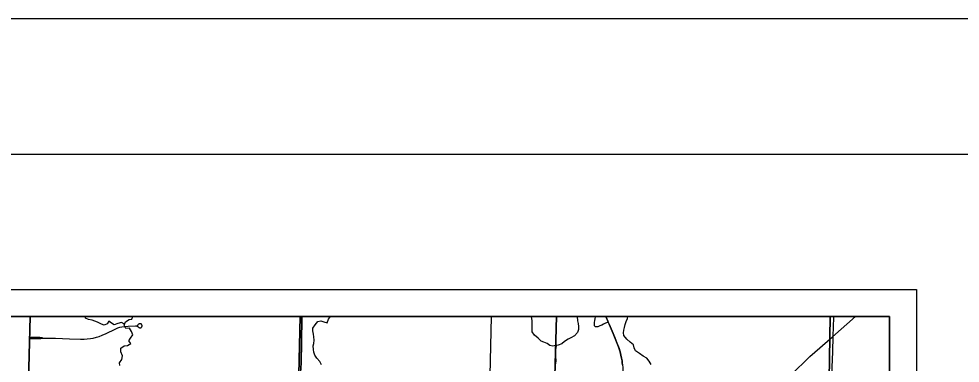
# Model space of a CAD drawing. Extents: x 0 to 34, y 0 to 22.
# Drawn here: x 5.686 to 9.161, y 20.728 to 22 of the extents above; entities that cross this region are included whole.
import ezdxf

# ---------------------------------------------------------------- set-up
doc = ezdxf.new("R2010")
doc.units = 0
for name, color, linetype in [('GM_X_City_Street', 7, 'Continuous'), ('GM_X_County_Road', 7, 'Continuous'), ('GM_X_County_Text', 7, 'Continuous'), ('GM_X_Minor_River', 7, 'Continuous'), ('GM_X_Rail_Line', 7, 'Continuous'), ('GM_X_Rail_Line_Text', 7, 'Continuous'), ('GM_X_State_Route', 7, 'Continuous'), ('GM_X_Township_Road', 7, 'Continuous'), ('GM_X_US_Route', 7, 'Continuous'), ('SH_Border', 7, 'Continuous'), ('SH_Cut_Line', 7, 'Continuous'), ('SH_Data', 7, 'Continuous')]:
    doc.layers.add(name, color=color, linetype=linetype)

msp = doc.modelspace()

# ---------------------------------------------------------------- linework, layer by layer
at = {"layer": 'GM_X_City_Street'}
msp.add_lwpolyline([(7.8621, 20.8797), (7.8525, 20.875), (7.8453, 20.8714), (7.8385, 20.8684), (7.8317, 20.8655), (7.8235, 20.8624), (7.8205, 20.8617), (7.8186, 20.8615), (7.8168, 20.8617), (7.8151, 20.8623), (7.8136, 20.8634), (7.8127, 20.8642), (7.8118, 20.8658), (7.8112, 20.8676), (7.811, 20.8701), (7.8117, 20.8775), (7.8129, 20.886), (7.8141, 20.8921), (7.8157, 20.8993), (7.8159, 20.9)], dxfattribs=at)
at = {"layer": 'GM_X_County_Road'}
for points in [[(5.728, 20.8733), (5.7285, 20.8951), (5.7287, 20.9)], [(6.7268, 20.6344), (6.7274, 20.6579), (6.7277, 20.6827), (6.7279, 20.7033), (6.7285, 20.7343), (6.7298, 20.7995), (6.7318, 20.9)], [(8.6917, 20.7893), (8.6923, 20.8074), (8.6928, 20.8286), (8.6938, 20.8609), (8.6949, 20.8975), (8.695, 20.9)], [(5.7265, 20.8192), (5.7266, 20.8243), (5.7272, 20.8423), (5.7278, 20.8634), (5.728, 20.8733)], [(5.7158, 20.4096), (5.7167, 20.44), (5.7175, 20.476), (5.719, 20.5313), (5.7198, 20.5604), (5.7218, 20.6219), (5.7228, 20.6641), (5.7237, 20.702), (5.7249, 20.7536), (5.7265, 20.8192)], [(8.6799, 20.4531), (8.6802, 20.4556), (8.6804, 20.458), (8.6808, 20.4794), (8.6812, 20.4947), (8.6817, 20.5074), (8.6832, 20.5453), (8.6835, 20.5639), (8.6855, 20.6124), (8.6865, 20.6422), (8.6876, 20.6788), (8.6888, 20.713), (8.6911, 20.7702), (8.6917, 20.7893)]]:
    msp.add_lwpolyline(points, dxfattribs=at)
at = {"layer": 'GM_X_County_Text'}
for points in [[(6.7277, 20.7038), (6.7283, 20.7349), (6.7295, 20.8001), (6.7316, 20.9), (2.1, 20.9)], [(8.9, 16.3981), (8.9, 20.9), (6.7316, 20.9), (6.7295, 20.8001), (6.7283, 20.7349), (6.7277, 20.7038)]]:
    msp.add_lwpolyline(points, dxfattribs=at)
at = {"layer": 'GM_X_Minor_River'}
for points in [[(6.0771, 20.8723), (6.0653, 20.8783), (6.0523, 20.874), (6.039, 20.87), (6.0285, 20.8759), (6.0188, 20.8833), (6.0121, 20.8736), (6.0018, 20.8685), (5.992, 20.8721), (5.9774, 20.8788), (5.9676, 20.8836), (5.9574, 20.8872), (5.9434, 20.8886), (5.9321, 20.8941), (5.9313, 20.9)], [(6.0592, 20.7197), (6.0583, 20.7296), (6.0669, 20.7412), (6.0694, 20.7552), (6.0629, 20.7701), (6.0627, 20.7834), (6.075, 20.7915), (6.0872, 20.7928), (6.0995, 20.8002), (6.0921, 20.8106), (6.0991, 20.8203), (6.1077, 20.833), (6.1026, 20.8449), (6.0945, 20.8572), (6.0812, 20.8563), (6.0754, 20.8678), (6.0802, 20.8803), (6.0936, 20.8895), (6.1031, 20.8908), (6.1078, 20.9)], [(6.804, 20.7212), (6.7978, 20.7342), (6.7871, 20.7458), (6.7793, 20.7574), (6.7754, 20.7688), (6.7737, 20.7784), (6.7728, 20.7913), (6.7752, 20.8011), (6.777, 20.8124), (6.7753, 20.8246), (6.774, 20.8345), (6.772, 20.8475), (6.7714, 20.857), (6.7803, 20.8693), (6.7908, 20.8816), (6.8019, 20.8848), (6.812, 20.8808), (6.8241, 20.8772), (6.8297, 20.8907), (6.8365, 20.9)], [(7.748, 20.9), (7.7488, 20.8845), (7.7516, 20.8742), (7.7529, 20.8635), (7.7527, 20.8521), (7.7491, 20.8408), (7.7382, 20.8285), (7.724, 20.8212), (7.7141, 20.8168), (7.7007, 20.8084), (7.6906, 20.7994), (7.6772, 20.794), (7.667, 20.7935), (7.6575, 20.791), (7.6469, 20.7935), (7.6364, 20.8001), (7.6251, 20.8049), (7.615, 20.8097), (7.6034, 20.8198), (7.5907, 20.831), (7.5819, 20.8433), (7.5813, 20.8528), (7.5815, 20.8631), (7.5813, 20.8726), (7.5815, 20.8851), (7.5792, 20.8992), (7.5789, 20.9)], [(8.0213, 20.7228), (8.0136, 20.7354), (8.0043, 20.7463), (7.9912, 20.7537), (7.9778, 20.7638), (7.9635, 20.774), (7.9581, 20.784), (7.9556, 20.7954), (7.9429, 20.8055), (7.931, 20.8171), (7.9199, 20.8299), (7.9186, 20.8401), (7.9203, 20.85), (7.9227, 20.8602), (7.9252, 20.8708), (7.9281, 20.8821), (7.9328, 20.8926), (7.9352, 20.9)], [(7.6706, 20.7937), (7.6683, 20.7847), (7.6662, 20.7722), (7.6667, 20.7597), (7.6677, 20.7498), (7.669, 20.7395), (7.668, 20.7251)]]:
    msp.add_lwpolyline(points, dxfattribs=at)
at = {"layer": 'GM_X_Rail_Line'}
msp.add_lwpolyline([(8.3625, 20.0265), (8.3713, 20.3286), (8.3851, 20.3944), (8.408, 20.4603), (8.4371, 20.5323), (8.4892, 20.6226), (8.5367, 20.6839), (8.6071, 20.7528), (8.6898, 20.8248), (8.7749, 20.9)], dxfattribs=at)
at = {"layer": 'GM_X_Rail_Line_Text'}
for points in [[(5.7281, 20.9), (4.6953, 20.9), (4.6829, 20.4926), (5.7169, 20.4716)], [(6.7246, 20.9), (5.7281, 20.9), (5.7169, 20.4716), (6.7143, 20.4382), (6.7151, 20.4719)], [(7.6714, 20.9), (6.7246, 20.9), (6.7151, 20.4719), (7.6594, 20.4593)], [(8.6813, 20.9), (7.6714, 20.9), (7.6594, 20.4593), (8.674, 20.4331)], [(8.9, 20.4298), (8.9, 20.9), (8.6813, 20.9), (8.674, 20.4331)]]:
    msp.add_lwpolyline(points, close=True, dxfattribs=at)
at = {"layer": 'GM_X_State_Route'}
msp.add_lwpolyline([(7.8533, 20.9), (7.8571, 20.8914), (7.8602, 20.8842), (7.8621, 20.8797), (7.8654, 20.8718), (7.8806, 20.837), (7.8867, 20.8225), (7.8908, 20.8124), (7.8944, 20.803), (7.8999, 20.7886), (7.9022, 20.7816), (7.906, 20.7691), (7.9091, 20.7571), (7.9114, 20.7468), (7.9133, 20.7359), (7.9143, 20.7285), (7.9151, 20.7211), (7.9158, 20.7119), (7.9161, 20.7051), (7.9165, 20.6854)], dxfattribs=at)
at = {"layer": 'GM_X_Township_Road'}
for points in [[(5.7758, 20.8208), (5.8219, 20.8198), (5.8741, 20.8183), (5.9139, 20.817), (5.9281, 20.8169), (5.9386, 20.8175), (5.9509, 20.8189), (5.9607, 20.8206), (5.9733, 20.8236), (5.9828, 20.8265), (5.9943, 20.8309), (6.0084, 20.8373), (6.0425, 20.854), (6.0523, 20.8581), (6.0595, 20.8605), (6.0663, 20.862), (6.075, 20.8632), (6.0905, 20.8642), (6.1167, 20.8655), (6.1195, 20.8654), (6.1205, 20.8653), (6.1212, 20.8652), (6.1222, 20.8649), (6.1231, 20.8645), (6.1244, 20.8639), (6.1255, 20.8631), (6.1264, 20.8624), (6.1275, 20.8615), (6.1283, 20.8608), (6.1293, 20.8601), (6.1309, 20.8593), (6.1319, 20.8589), (6.1329, 20.8585), (6.1341, 20.8584), (6.1352, 20.8583), (6.1363, 20.8586), (6.1372, 20.8589), (6.1382, 20.8595), (6.139, 20.8601), (6.1398, 20.8609), (6.1402, 20.8617), (6.1408, 20.8629), (6.1411, 20.8639), (6.1413, 20.8651), (6.1414, 20.8662), (6.1413, 20.8673), (6.141, 20.8684), (6.1407, 20.8694), (6.1402, 20.8703), (6.1395, 20.8713), (6.1387, 20.872), (6.1378, 20.8727), (6.1369, 20.8731), (6.1358, 20.8735), (6.1347, 20.8736), (6.1336, 20.8736), (6.1324, 20.8735), (6.1313, 20.8732), (6.1303, 20.8729), (6.1293, 20.8723), (6.1282, 20.8715), (6.1271, 20.8704), (6.126, 20.8692), (6.1253, 20.8681), (6.1245, 20.8664), (6.1239, 20.865)], [(5.7265, 20.8192), (5.7393, 20.8192), (5.7597, 20.8192), (5.7628, 20.8193), (5.7675, 20.8195), (5.7711, 20.8198), (5.7758, 20.8208)], [(5.7266, 20.8243), (5.7588, 20.8238), (5.7628, 20.8234), (5.7664, 20.8229), (5.7708, 20.8221), (5.7758, 20.8208)]]:
    msp.add_lwpolyline(points, dxfattribs=at)
at = {"layer": 'GM_X_US_Route'}
msp.add_lwpolyline([(7.915, 20.7218), (7.9142, 20.7292), (7.9132, 20.7366), (7.9091, 20.7578), (7.9059, 20.7698), (7.9002, 20.7881), (7.8805, 20.8377), (7.862, 20.8804), (7.8534, 20.9), (7.4303, 20.9), (7.4206, 20.4649)], dxfattribs=at)
at = {"layer": 'SH_Border'}
msp.add_lwpolyline([(1.5, 21.5), (33.5, 21.5), (33.5, 0.5), (1.5, 0.5)], close=True, dxfattribs=at)
at = {"layer": 'SH_Cut_Line'}
msp.add_lwpolyline([(0, 0), (34, 0), (34, 22), (0, 22)], close=True, dxfattribs=at)
msp.add_lwpolyline([(8.9, 16.3981), (8.9, 20.9), (2.1, 20.9)], dxfattribs=at)
at = {"layer": 'SH_Data'}
for p, q in [((2, 21), (9, 21)), ((9, 21), (9, 14)), ((2.1, 20.9), (8.9, 20.9)), ((8.9, 20.9), (8.9, 14.1))]:
    msp.add_line(p, q, dxfattribs=at)

doc.saveas('drawing.dxf')
